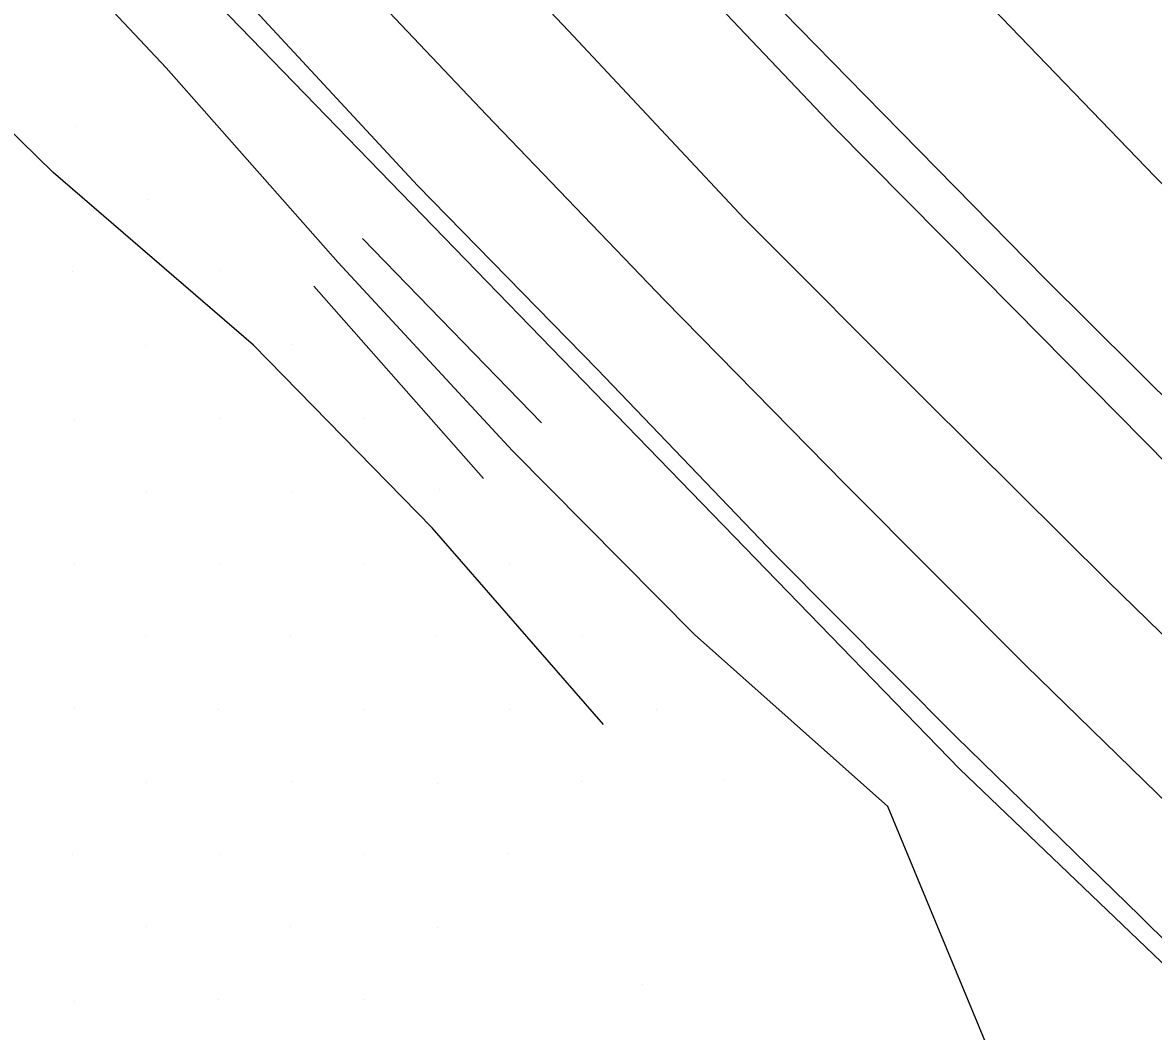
# Model space of a CAD drawing. Extents: x 1602514 to 1609837, y 863887 to 871157.
# Drawn here: x 1605605.1 to 1605715.1, y 866804.6 to 866902.8 of the extents above; entities that cross this region are included whole.
import ezdxf

# ---------------------------------------------------------------- set-up
doc = ezdxf.new("R2010")
doc.units = 0
for name, color, linetype in [('Survey-Centerline', 7, 'Continuous'), ('Survey-Edge of pavement', 7, 'Continuous'), ('Survey-Flow line', 7, 'Continuous'), ('Survey-Ridge Lines', 7, 'Continuous'), ('Survey-Safety', 7, 'Continuous'), ('Survey-Shoulders', 7, 'Continuous'), ('Survey-Spot dirt', 7, 'Continuous')]:
    doc.layers.add(name, color=color, linetype=linetype)

msp = doc.modelspace()

# ---------------------------------------------------------------- linework, layer by layer
at = {"layer": 'Survey-Centerline'}
msp.add_lwpolyline([(1605879.5, 866693.25), (1605860.32, 866709.31), (1605838.21, 866728.46), (1605819.55, 866745.13), (1605801.04, 866761.96), (1605782.79, 866779.05), (1605764.5, 866796.1), (1605746.41, 866813.36), (1605728.64, 866830.93), (1605710.73, 866848.38), (1605693.01, 866866.01), (1605675.34, 866883.7), (1605658.23, 866901.96), (1605641.04, 866920.13), (1605621.35, 866941.26), (1605604.54, 866959.79), (1605587.71, 866978.29), (1605571.55, 866997.36), (1605555.15, 867016.23), (1605538.99, 867035.3), (1605523.05, 867054.56), (1605507.36, 867074.03)], dxfattribs=at)
msp.add_lwpolyline([(1605879.5, 866693.25), (1605860.32, 866709.31), (1605838.21, 866728.46), (1605819.55, 866745.13), (1605801.04, 866761.96), (1605782.79, 866779.05), (1605764.5, 866796.1), (1605746.41, 866813.36), (1605728.64, 866830.93), (1605710.73, 866848.38), (1605693.01, 866866.01), (1605675.34, 866883.7), (1605658.23, 866901.96), (1605641.04, 866920.13), (1605621.35, 866941.26), (1605604.54, 866959.79), (1605587.71, 866978.29), (1605571.55, 866997.36), (1605555.15, 867016.23), (1605538.99, 867035.3), (1605523.05, 867054.56), (1605507.36, 867074.03)], dxfattribs=at)
at = {"layer": 'Survey-Edge of pavement'}
for points in [[(1605498.38, 867066.42), (1605514.15, 867047.02), (1605530.13, 867027.79), (1605546.29, 867008.72), (1605562.83, 866989.97), (1605579.2, 866971.07), (1605595.85, 866952.42), (1605612.66, 866933.9), (1605633.08, 866911.98), (1605650.27, 866893.81), (1605667.59, 866875.76), (1605685.1, 866857.91), (1605702.74, 866840.2), (1605720.65, 866822.76), (1605738.74, 866805.51), (1605756.57, 866787.98), (1605775.07, 866771.15), (1605793.32, 866754.05), (1605811.57, 866736.97), (1605830.04, 866720.1), (1605852.86, 866699.85), (1605871.9, 866683.62), (1605891.13, 866667.65)], [(1605498.38, 867066.42), (1605514.15, 867047.02), (1605530.13, 867027.79), (1605546.29, 867008.72), (1605562.83, 866989.97), (1605579.2, 866971.07), (1605595.85, 866952.42), (1605612.66, 866933.9), (1605633.08, 866911.98), (1605650.27, 866893.81), (1605667.59, 866875.76), (1605685.1, 866857.91), (1605702.74, 866840.2), (1605720.65, 866822.76), (1605738.74, 866805.51), (1605756.57, 866787.98), (1605775.07, 866771.15), (1605793.32, 866754.05), (1605811.57, 866736.97), (1605830.04, 866720.1), (1605852.86, 866699.85), (1605871.9, 866683.62), (1605891.13, 866667.65)], [(1605886.77, 866702.47), (1605867.73, 866718.7), (1605846.71, 866737.16), (1605828.21, 866754), (1605809.61, 866770.73), (1605791.36, 866787.82), (1605773.08, 866804.88), (1605755.06, 866822.21), (1605737.1, 866839.6), (1605719.2, 866857.04), (1605701.63, 866874.84), (1605684.05, 866892.61), (1605666.83, 866910.76), (1605649.54, 866928.83), (1605630.62, 866949.12), (1605613.82, 866967.65), (1605597.22, 866986.35), (1605580.85, 867005.24), (1605564.48, 867024.14), (1605548.29, 867043.19), (1605532.25, 867062.35)], [(1605886.77, 866702.47), (1605867.73, 866718.7), (1605846.71, 866737.16), (1605828.21, 866754), (1605809.61, 866770.73), (1605791.36, 866787.82), (1605773.08, 866804.88), (1605755.06, 866822.21), (1605737.1, 866839.6), (1605719.2, 866857.04), (1605701.63, 866874.84), (1605684.05, 866892.61), (1605666.83, 866910.76), (1605649.54, 866928.83), (1605630.62, 866949.12), (1605613.82, 866967.65), (1605597.22, 866986.35), (1605580.85, 867005.24), (1605564.48, 867024.14), (1605548.29, 867043.19), (1605532.25, 867062.35)]]:
    msp.add_lwpolyline(points, dxfattribs=at)
at = {"layer": 'Survey-Flow line'}
msp.add_lwpolyline([(1605670.48, 866843.23), (1605652.79, 866861.11), (1605635.82, 866879.44), (1605619.07, 866898.37), (1605597.96, 866920.83), (1605580.76, 866939.18), (1605564.02, 866957.9), (1605547.56, 866976.85), (1605531, 866995.52), (1605514.86, 867014.84), (1605499.03, 867034.18), (1605483.22, 867053.97), (1605467.96, 867073.75)], dxfattribs=at)
msp.add_lwpolyline([(1605670.48, 866843.23), (1605652.79, 866861.11), (1605635.82, 866879.44), (1605619.07, 866898.37), (1605597.96, 866920.83), (1605580.76, 866939.18), (1605564.02, 866957.9), (1605547.56, 866976.85), (1605531, 866995.52), (1605514.86, 867014.84), (1605499.03, 867034.18), (1605483.22, 867053.97), (1605467.96, 867073.75)], dxfattribs=at)
at = {"layer": 'Survey-Ridge Lines'}
for p, q in [((1605655.61, 866863.83), (1605638.18, 866881.75)), ((1605655.61, 866863.83), (1605638.18, 866881.75)), ((1605649.96, 866858.4), (1605633.46, 866877.13)), ((1605649.96, 866858.4), (1605633.46, 866877.13))]:
    msp.add_line(p, q, dxfattribs=at)
for points in [[(1605661.64, 866834.46), (1605644.97, 866853.61), (1605627.57, 866871.37), (1605608.08, 866888.19), (1605586.08, 866909.77), (1605566.82, 866926.54), (1605549.3, 866944.79), (1605532.68, 866963.97), (1605515.91, 866982.22), (1605498.94, 867001.34), (1605481.9, 867019.45), (1605465.03, 867039.46), (1605449.6, 867059.1), (1605434.93, 867078.66), (1605423.35, 867102.68)], [(1605661.64, 866834.46), (1605644.97, 866853.61), (1605627.57, 866871.37), (1605608.08, 866888.19), (1605586.08, 866909.77), (1605566.82, 866926.54), (1605549.3, 866944.79), (1605532.68, 866963.97), (1605515.91, 866982.22), (1605498.94, 867001.34), (1605481.9, 867019.45), (1605465.03, 867039.46), (1605449.6, 867059.1), (1605434.93, 867078.66), (1605423.35, 867102.68)], [(1605882.25, 866733.82), (1605859.32, 866754.06), (1605841.23, 866771.07), (1605822.72, 866787.16), (1605804.26, 866802.67), (1605787.34, 866819.95), (1605768.72, 866837.55), (1605750.06, 866852.41), (1605732.31, 866870.62), (1605715.31, 866887.75), (1605698.63, 866905.13), (1605680.78, 866923.4), (1605664.42, 866940.35), (1605643.25, 866963.06), (1605626.93, 866981.06), (1605610.62, 866999.39), (1605594.74, 867017.73), (1605577.86, 867036.87), (1605562.39, 867055.13), (1605545.79, 867074.43)], [(1605882.25, 866733.82), (1605859.32, 866754.06), (1605841.23, 866771.07), (1605822.72, 866787.16), (1605804.26, 866802.67), (1605787.34, 866819.95), (1605768.72, 866837.55), (1605750.06, 866852.41), (1605732.31, 866870.62), (1605715.31, 866887.75), (1605698.63, 866905.13), (1605680.78, 866923.4), (1605664.42, 866940.35), (1605643.25, 866963.06), (1605626.93, 866981.06), (1605610.62, 866999.39), (1605594.74, 867017.73), (1605577.86, 867036.87), (1605562.39, 867055.13), (1605545.79, 867074.43)], [(1605887.38, 866542.22), (1605867.34, 866557.08), (1605852.25, 866580.68), (1605835.16, 866598.92), (1605824.72, 866626.4), (1605807.15, 866645.74), (1605788.27, 866673.5), (1605774.75, 866696.28), (1605765.59, 866724.06), (1605750.41, 866745.19), (1605733.7, 866764.34), (1605716.54, 866782.32), (1605699.67, 866801.45), (1605689.3, 866826.47), (1605670.48, 866843.23)], [(1605887.38, 866542.22), (1605867.34, 866557.08), (1605852.25, 866580.68), (1605835.16, 866598.92), (1605824.72, 866626.4), (1605807.15, 866645.74), (1605788.27, 866673.5), (1605774.75, 866696.28), (1605765.59, 866724.06), (1605750.41, 866745.19), (1605733.7, 866764.34), (1605716.54, 866782.32), (1605699.67, 866801.45), (1605689.3, 866826.47), (1605670.48, 866843.23)]]:
    msp.add_lwpolyline(points, dxfattribs=at)
at = {"layer": 'Survey-Safety'}
msp.add_lwpolyline([(1606354.02, 866337.22), (1606267.39, 866387.13), (1606093.69, 866498.43), (1606027.43, 866545.67), (1605953.09, 866602.06), (1605875.34, 866665), (1605783.15, 866747), (1605696.27, 866830.14), (1605609.58, 866919.6), (1605546.56, 866989.12), (1605512.84, 867028.67)], dxfattribs=at)
msp.add_lwpolyline([(1606354.02, 866337.22), (1606267.39, 866387.13), (1606093.69, 866498.43), (1606027.43, 866545.67), (1605953.09, 866602.06), (1605875.34, 866665), (1605783.15, 866747), (1605696.27, 866830.14), (1605609.58, 866919.6), (1605546.56, 866989.12), (1605512.84, 867028.67)], dxfattribs=at)
at = {"layer": 'Survey-Shoulders'}
for points in [[(1605889.17, 866705.51), (1605870.14, 866721.74), (1605849.51, 866740.03), (1605830.81, 866756.66), (1605812.41, 866773.59), (1605794.16, 866790.69), (1605776.06, 866807.93), (1605758.02, 866825.24), (1605740.25, 866842.82), (1605722.34, 866860.26), (1605704.59, 866877.86), (1605687.08, 866895.71), (1605669.6, 866913.59), (1605652.47, 866931.82), (1605633.82, 866951.83), (1605617.01, 866970.36), (1605600.41, 866989.06), (1605584.05, 867007.95), (1605567.62, 867026.8), (1605551.46, 867045.87), (1605535.3, 867064.94)], [(1605889.17, 866705.51), (1605870.14, 866721.74), (1605849.51, 866740.03), (1605830.81, 866756.66), (1605812.41, 866773.59), (1605794.16, 866790.69), (1605776.06, 866807.93), (1605758.02, 866825.24), (1605740.25, 866842.82), (1605722.34, 866860.26), (1605704.59, 866877.86), (1605687.08, 866895.71), (1605669.6, 866913.59), (1605652.47, 866931.82), (1605633.82, 866951.83), (1605617.01, 866970.36), (1605600.41, 866989.06), (1605584.05, 867007.95), (1605567.62, 867026.8), (1605551.46, 867045.87), (1605535.3, 867064.94)], [(1605885.22, 866660.16), (1605865.97, 866676.12), (1605846.94, 866692.35), (1605823.3, 866713.2), (1605804.59, 866729.82), (1605786.05, 866746.61), (1605767.8, 866763.71), (1605749.81, 866781.06), (1605731.63, 866798.23), (1605713.86, 866815.81), (1605695.95, 866833.25), (1605678.34, 866850.99), (1605661.01, 866869.03), (1605643.53, 866886.91), (1605626.53, 866905.28), (1605605.51, 866927.83), (1605588.7, 866946.36), (1605572.08, 866965.04), (1605555.71, 866983.93), (1605539.17, 867002.68), (1605523, 867021.75), (1605506.7, 867040.7), (1605491.11, 867060.25)], [(1605885.22, 866660.16), (1605865.97, 866676.12), (1605846.94, 866692.35), (1605823.3, 866713.2), (1605804.59, 866729.82), (1605786.05, 866746.61), (1605767.8, 866763.71), (1605749.81, 866781.06), (1605731.63, 866798.23), (1605713.86, 866815.81), (1605695.95, 866833.25), (1605678.34, 866850.99), (1605661.01, 866869.03), (1605643.53, 866886.91), (1605626.53, 866905.28), (1605605.51, 866927.83), (1605588.7, 866946.36), (1605572.08, 866965.04), (1605555.71, 866983.93), (1605539.17, 867002.68), (1605523, 867021.75), (1605506.7, 867040.7), (1605491.11, 867060.25)]]:
    msp.add_lwpolyline(points, dxfattribs=at)
at = {"layer": 'Survey-Spot dirt'}
for p, q in [((1605610.26, 866892.67), (1605610.26, 866892.67)), ((1605610.26, 866892.67), (1605610.26, 866892.67)), ((1605617.33, 866885.56), (1605617.33, 866885.56)), ((1605617.33, 866885.56), (1605617.33, 866885.56)), ((1605609.93, 866878.53), (1605609.93, 866878.53)), ((1605609.93, 866878.53), (1605609.93, 866878.53)), ((1605624.31, 866878.64), (1605624.31, 866878.64)), ((1605624.31, 866878.64), (1605624.31, 866878.64)), ((1605617.11, 866871.33), (1605617.11, 866871.33)), ((1605617.11, 866871.33), (1605617.11, 866871.33)), ((1605631.32, 866871.41), (1605631.32, 866871.41)), ((1605631.32, 866871.41), (1605631.32, 866871.41)), ((1605610.2, 866864.15), (1605610.2, 866864.15)), ((1605610.2, 866864.15), (1605610.2, 866864.15)), ((1605624.24, 866864.28), (1605624.24, 866864.28)), ((1605624.24, 866864.28), (1605624.24, 866864.28)), ((1605638.32, 866864.28), (1605638.32, 866864.28)), ((1605638.32, 866864.28), (1605638.32, 866864.28)), ((1605617.13, 866857.14), (1605617.13, 866857.14)), ((1605617.13, 866857.14), (1605617.13, 866857.14)), ((1605631.36, 866857.1), (1605631.36, 866857.1)), ((1605631.36, 866857.1), (1605631.36, 866857.1)), ((1605645.68, 866857.29), (1605645.68, 866857.29)), ((1605645.68, 866857.29), (1605645.68, 866857.29)), ((1605610.12, 866850.05), (1605610.12, 866850.05)), ((1605610.12, 866850.05), (1605610.12, 866850.05)), ((1605624.3, 866850.13), (1605624.3, 866850.13)), ((1605624.3, 866850.13), (1605624.3, 866850.13)), ((1605638.35, 866850.09), (1605638.35, 866850.09)), ((1605638.35, 866850.09), (1605638.35, 866850.09)), ((1605652.51, 866850.18), (1605652.51, 866850.18)), ((1605652.51, 866850.18), (1605652.51, 866850.18)), ((1605631.22, 866843.13), (1605631.22, 866843.13)), ((1605631.22, 866843.13), (1605631.22, 866843.13)), ((1605659.57, 866843.15), (1605659.57, 866843.15)), ((1605659.57, 866843.15), (1605659.57, 866843.15)), ((1605617.11, 866843.03), (1605617.11, 866843.03)), ((1605617.11, 866843.03), (1605617.11, 866843.03)), ((1605645.42, 866843.08), (1605645.42, 866843.08)), ((1605645.42, 866843.08), (1605645.42, 866843.08)), ((1605610.13, 866835.99), (1605610.13, 866835.99)), ((1605610.13, 866835.99), (1605610.13, 866835.99)), ((1605624.18, 866835.92), (1605624.18, 866835.92)), ((1605624.18, 866835.92), (1605624.18, 866835.92)), ((1605638.36, 866835.89), (1605638.36, 866835.89)), ((1605638.36, 866835.89), (1605638.36, 866835.89)), ((1605652.52, 866835.95), (1605652.52, 866835.95)), ((1605652.52, 866835.95), (1605652.52, 866835.95)), ((1605666.82, 866835.92), (1605666.82, 866835.92)), ((1605666.82, 866835.92), (1605666.82, 866835.92)), ((1605617.2, 866828.85), (1605617.2, 866828.85)), ((1605617.2, 866828.85), (1605617.2, 866828.85)), ((1605631.34, 866828.88), (1605631.34, 866828.88)), ((1605631.34, 866828.88), (1605631.34, 866828.88)), ((1605659.52, 866828.93), (1605659.52, 866828.93)), ((1605659.52, 866828.93), (1605659.52, 866828.93)), ((1605673.35, 866829.09), (1605673.35, 866829.09)), ((1605673.35, 866829.09), (1605673.35, 866829.09)), ((1605645.52, 866828.75), (1605645.52, 866828.75)), ((1605645.52, 866828.75), (1605645.52, 866828.75)), ((1605609.96, 866821.84), (1605609.96, 866821.84)), ((1605609.96, 866821.84), (1605609.96, 866821.84)), ((1605624.28, 866821.8), (1605624.28, 866821.8)), ((1605624.28, 866821.8), (1605624.28, 866821.8)), ((1605638.31, 866821.86), (1605638.31, 866821.86)), ((1605638.31, 866821.86), (1605638.31, 866821.86)), ((1605652.33, 866821.88), (1605652.33, 866821.88)), ((1605652.33, 866821.88), (1605652.33, 866821.88)), ((1605617.13, 866814.81), (1605617.13, 866814.81)), ((1605617.13, 866814.81), (1605617.13, 866814.81)), ((1605631.18, 866814.81), (1605631.18, 866814.81)), ((1605631.18, 866814.81), (1605631.18, 866814.81)), ((1605645.51, 866814.7), (1605645.51, 866814.7)), ((1605645.51, 866814.7), (1605645.51, 866814.7)), ((1605665.39, 866809.19), (1605665.39, 866809.19)), ((1605665.39, 866809.19), (1605665.39, 866809.19)), ((1605610.13, 866807.51), (1605610.13, 866807.51)), ((1605610.13, 866807.51), (1605610.13, 866807.51)), ((1605624.21, 866807.71), (1605624.21, 866807.71)), ((1605624.21, 866807.71), (1605624.21, 866807.71)), ((1605638.3, 866807.7), (1605638.3, 866807.7)), ((1605638.3, 866807.7), (1605638.3, 866807.7))]:
    msp.add_line(p, q, dxfattribs=at)

doc.saveas('drawing.dxf')
